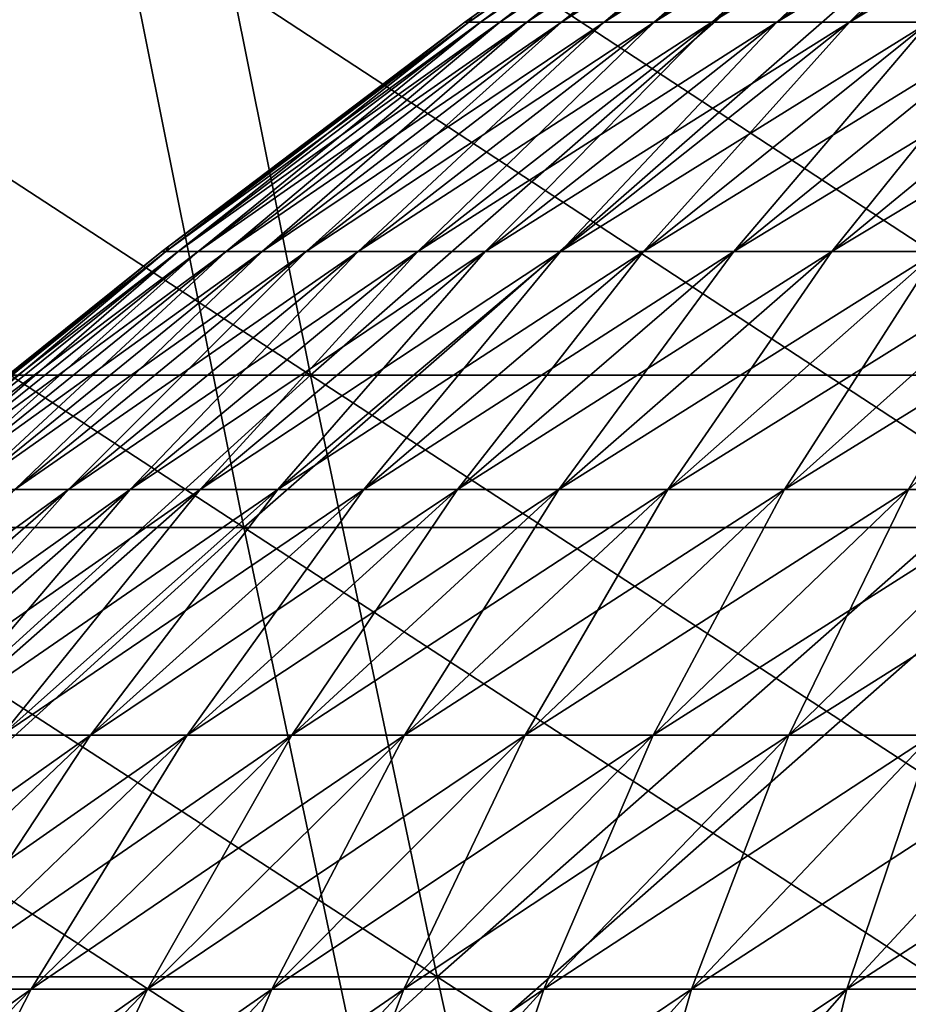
# Model space of a CAD drawing. Header units: millimetres. Extents: x -250 to 250, y -45 to 4150.
# Tile 469 of 656: x -64.38 to -57.74, y 4006.02 to 4013.38. Entities that reach past the tile are written whole.
import ezdxf

# ---------------------------------------------------------------- set-up
doc = ezdxf.new("R2010")
doc.units = ezdxf.units.MM
doc.header["$LTSCALE"] = 81.481481
for name, color, linetype in [('19', 7, 'CONTINUOUS'), ('20', 7, 'CONTINUOUS'), ('21', 7, 'CONTINUOUS'), ('22', 7, 'CONTINUOUS'), ('23', 7, 'CONTINUOUS'), ('24', 7, 'CONTINUOUS')]:
    doc.layers.add(name, color=color, linetype=linetype)

msp = doc.modelspace()

# ---------------------------------------------------------------- linework, layer by layer
at = {"layer": '19', "color": 7, "linetype": 'CONTINUOUS'}
for points in [[(-63.6284, 4014.1815, -200.0119), (-68.7435, 4009.5784, -195.0798), (-69.7576, 4014.1815, -197.9576), (-63.6284, 4014.1815, -200.0119)], [(-62.7034, 4009.5784, -197.1042), (-68.7435, 4009.5784, -195.0798), (-63.6284, 4014.1815, -200.0119), (-62.7034, 4009.5784, -197.1042)], [(-57.4388, 4014.1815, -201.8765), (-62.7034, 4009.5784, -197.1042), (-63.6284, 4014.1815, -200.0119), (-57.4388, 4014.1815, -201.8765)], [(-56.6038, 4009.5784, -198.9417), (-62.7034, 4009.5784, -197.1042), (-57.4388, 4014.1815, -201.8765), (-56.6038, 4009.5784, -198.9417)], [(-62.7034, 4009.5784, -197.1042), (-67.6958, 4005.0439, -192.1067), (-68.7435, 4009.5784, -195.0798), (-62.7034, 4009.5784, -197.1042)], [(-61.7478, 4005.0439, -194.1003), (-67.6958, 4005.0439, -192.1067), (-62.7034, 4009.5784, -197.1042), (-61.7478, 4005.0439, -194.1003)], [(-56.6038, 4009.5784, -198.9417), (-61.7478, 4005.0439, -194.1003), (-62.7034, 4009.5784, -197.1042), (-56.6038, 4009.5784, -198.9417)], [(-55.7411, 4005.0439, -195.9098), (-61.7478, 4005.0439, -194.1003), (-56.6038, 4009.5784, -198.9417), (-55.7411, 4005.0439, -195.9098)]]:
    msp.add_3dface(points, dxfattribs=at)
at = {"layer": '20', "color": 7, "linetype": 'CONTINUOUS'}
for points in [[(-68.7435, 4009.5784, 195.0798), (-62.7034, 4009.5784, 197.1042), (-69.7576, 4014.1815, 197.9576), (-68.7435, 4009.5784, 195.0798)], [(-69.7576, 4014.1815, 197.9576), (-62.7034, 4009.5784, 197.1042), (-63.6284, 4014.1815, 200.0119), (-69.7576, 4014.1815, 197.9576)], [(-62.7034, 4009.5784, 197.1042), (-56.6038, 4009.5784, 198.9417), (-63.6284, 4014.1815, 200.0119), (-62.7034, 4009.5784, 197.1042)], [(-63.6284, 4014.1815, 200.0119), (-56.6038, 4009.5784, 198.9417), (-57.4388, 4014.1815, 201.8765), (-63.6284, 4014.1815, 200.0119)], [(-67.6958, 4005.0439, 192.1067), (-61.7478, 4005.0439, 194.1003), (-68.7435, 4009.5784, 195.0798), (-67.6958, 4005.0439, 192.1067)], [(-68.7435, 4009.5784, 195.0798), (-61.7478, 4005.0439, 194.1003), (-62.7034, 4009.5784, 197.1042), (-68.7435, 4009.5784, 195.0798)], [(-61.7478, 4005.0439, 194.1003), (-55.7411, 4005.0439, 195.9098), (-62.7034, 4009.5784, 197.1042), (-61.7478, 4005.0439, 194.1003)], [(-62.7034, 4009.5784, 197.1042), (-55.7411, 4005.0439, 195.9098), (-56.6038, 4009.5784, 198.9417), (-62.7034, 4009.5784, 197.1042)]]:
    msp.add_3dface(points, dxfattribs=at)
at = {"layer": '21', "color": 7, "linetype": 'CONTINUOUS'}
for points in [[(-63.1225, 4015.2842, 198.4218), (-68.1973, 4010.7184, 193.5298), (-69.203, 4015.2842, 196.3838), (-63.1225, 4015.2842, 198.4218)], [(-62.2052, 4010.7184, 195.5381), (-68.1973, 4010.7184, 193.5298), (-63.1225, 4015.2842, 198.4218), (-62.2052, 4010.7184, 195.5381)], [(-56.9822, 4015.2842, 200.2716), (-62.2052, 4010.7184, 195.5381), (-63.1225, 4015.2842, 198.4218), (-56.9822, 4015.2842, 200.2716)], [(-56.154, 4010.7184, 197.361), (-62.2052, 4010.7184, 195.5381), (-56.9822, 4015.2842, 200.2716), (-56.154, 4010.7184, 197.361)], [(-62.2052, 4010.7184, 195.5381), (-67.1583, 4006.2205, 190.5813), (-68.1973, 4010.7184, 193.5298), (-62.2052, 4010.7184, 195.5381)], [(-61.2574, 4006.2205, 192.559), (-67.1583, 4006.2205, 190.5813), (-62.2052, 4010.7184, 195.5381), (-61.2574, 4006.2205, 192.559)], [(-56.154, 4010.7184, 197.361), (-61.2574, 4006.2205, 192.559), (-62.2052, 4010.7184, 195.5381), (-56.154, 4010.7184, 197.361)], [(-55.2985, 4006.2205, 194.3541), (-61.2574, 4006.2205, 192.559), (-56.154, 4010.7184, 197.361), (-55.2985, 4006.2205, 194.3541)], [(-61.2574, 4006.2205, 192.559), (-66.0865, 4001.7928, 187.5398), (-67.1583, 4006.2205, 190.5813), (-61.2574, 4006.2205, 192.559)], [(-60.2798, 4001.7928, 189.486), (-66.0865, 4001.7928, 187.5398), (-61.2574, 4006.2205, 192.559), (-60.2798, 4001.7928, 189.486)], [(-55.2985, 4006.2205, 194.3541), (-60.2798, 4001.7928, 189.486), (-61.2574, 4006.2205, 192.559), (-55.2985, 4006.2205, 194.3541)], [(-54.416, 4001.7928, 191.2525), (-60.2798, 4001.7928, 189.486), (-55.2985, 4006.2205, 194.3541), (-54.416, 4001.7928, 191.2525)]]:
    msp.add_3dface(points, dxfattribs=at)
at = {"layer": '22', "color": 7, "linetype": 'CONTINUOUS'}
for points in [[(-68.1973, 4010.7184, -193.5298), (-62.2052, 4010.7184, -195.5381), (-69.203, 4015.2842, -196.3838), (-68.1973, 4010.7184, -193.5298)], [(-69.203, 4015.2842, -196.3838), (-62.2052, 4010.7184, -195.5381), (-63.1225, 4015.2842, -198.4218), (-69.203, 4015.2842, -196.3838)], [(-62.2052, 4010.7184, -195.5381), (-56.154, 4010.7184, -197.361), (-63.1225, 4015.2842, -198.4218), (-62.2052, 4010.7184, -195.5381)], [(-63.1225, 4015.2842, -198.4218), (-56.154, 4010.7184, -197.361), (-56.9822, 4015.2842, -200.2716), (-63.1225, 4015.2842, -198.4218)], [(-67.1583, 4006.2205, -190.5813), (-61.2574, 4006.2205, -192.559), (-68.1973, 4010.7184, -193.5298), (-67.1583, 4006.2205, -190.5813)], [(-68.1973, 4010.7184, -193.5298), (-61.2574, 4006.2205, -192.559), (-62.2052, 4010.7184, -195.5381), (-68.1973, 4010.7184, -193.5298)], [(-61.2574, 4006.2205, -192.559), (-55.2985, 4006.2205, -194.3541), (-62.2052, 4010.7184, -195.5381), (-61.2574, 4006.2205, -192.559)], [(-62.2052, 4010.7184, -195.5381), (-55.2985, 4006.2205, -194.3541), (-56.154, 4010.7184, -197.361), (-62.2052, 4010.7184, -195.5381)], [(-66.0865, 4001.7928, -187.5398), (-60.2798, 4001.7928, -189.486), (-67.1583, 4006.2205, -190.5813), (-66.0865, 4001.7928, -187.5398)], [(-67.1583, 4006.2205, -190.5813), (-60.2798, 4001.7928, -189.486), (-61.2574, 4006.2205, -192.559), (-67.1583, 4006.2205, -190.5813)], [(-60.2798, 4001.7928, -189.486), (-54.416, 4001.7928, -191.2525), (-61.2574, 4006.2205, -192.559), (-60.2798, 4001.7928, -189.486)], [(-61.2574, 4006.2205, -192.559), (-54.416, 4001.7928, -191.2525), (-55.2985, 4006.2205, -194.3541), (-61.2574, 4006.2205, -192.559)]]:
    msp.add_3dface(points, dxfattribs=at)
at = {"layer": '23', "color": 7, "linetype": 'CONTINUOUS'}
for points in [[(-61.0216, 4013.3568, 1.8801), (-60.9347, 4013.3568, 3.7583), (-58.7113, 4015.0091, 1.8089), (-61.0216, 4013.3568, 1.8801)], [(-61.0002, 4013.3938), (-61.0216, 4013.3568, 1.8801), (-58.7392, 4015.0091), (-61.0002, 4013.3938)], [(-58.7392, 4015.0091), (-61.0216, 4013.3568, 1.8801), (-58.7113, 4015.0091, 1.8089), (-58.7392, 4015.0091)], [(-60.9347, 4013.3568, 3.7583), (-60.7901, 4013.3568, 5.633), (-58.6278, 4015.0091, 3.616), (-60.9347, 4013.3568, 3.7583)], [(-58.7113, 4015.0091, 1.8089), (-60.9347, 4013.3568, 3.7583), (-58.6278, 4015.0091, 3.616), (-58.7113, 4015.0091, 1.8089)], [(-60.7901, 4013.3568, 5.633), (-60.5878, 4013.3568, 7.5024), (-58.4886, 4015.0091, 5.4198), (-60.7901, 4013.3568, 5.633)], [(-58.6278, 4015.0091, 3.616), (-60.7901, 4013.3568, 5.633), (-58.4886, 4015.0091, 5.4198), (-58.6278, 4015.0091, 3.616)], [(-60.5878, 4013.3568, 7.5024), (-60.328, 4013.3568, 9.3646), (-58.294, 4015.0091, 7.2184), (-60.5878, 4013.3568, 7.5024)], [(-58.4886, 4015.0091, 5.4198), (-60.5878, 4013.3568, 7.5024), (-58.294, 4015.0091, 7.2184), (-58.4886, 4015.0091, 5.4198)], [(-60.328, 4013.3568, 9.3646), (-60.011, 4013.3568, 11.218), (-58.0441, 4015.0091, 9.0101), (-60.328, 4013.3568, 9.3646)], [(-58.294, 4015.0091, 7.2184), (-60.328, 4013.3568, 9.3646), (-58.0441, 4015.0091, 9.0101), (-58.294, 4015.0091, 7.2184)], [(-60.011, 4013.3568, 11.218), (-59.6371, 4013.3568, 13.0607), (-57.7391, 4015.0091, 10.7933), (-60.011, 4013.3568, 11.218)], [(-58.0441, 4015.0091, 9.0101), (-60.011, 4013.3568, 11.218), (-57.7391, 4015.0091, 10.7933), (-58.0441, 4015.0091, 9.0101)], [(-59.6371, 4013.3568, 13.0607), (-59.2066, 4013.3568, 14.8911), (-57.3793, 4015.0091, 12.5663), (-59.6371, 4013.3568, 13.0607)], [(-57.7391, 4015.0091, 10.7933), (-59.6371, 4013.3568, 13.0607), (-57.3793, 4015.0091, 12.5663), (-57.7391, 4015.0091, 10.7933)], [(-59.2066, 4013.3568, 14.8911), (-58.72, 4013.3568, 16.7073), (-56.9651, 4015.0091, 14.3273), (-59.2066, 4013.3568, 14.8911)], [(-57.3793, 4015.0091, 12.5663), (-59.2066, 4013.3568, 14.8911), (-56.9651, 4015.0091, 14.3273), (-57.3793, 4015.0091, 12.5663)], [(-58.72, 4013.3568, 16.7073), (-58.1776, 4013.3568, 18.5076), (-56.4969, 4015.0091, 16.0747), (-58.72, 4013.3568, 16.7073)], [(-56.9651, 4015.0091, 14.3273), (-58.72, 4013.3568, 16.7073), (-56.4969, 4015.0091, 16.0747), (-56.9651, 4015.0091, 14.3273)], [(-58.1776, 4013.3568, 18.5076), (-57.5801, 4013.3568, 20.2904), (-55.9751, 4015.0091, 17.8069), (-58.1776, 4013.3568, 18.5076)], [(-56.4969, 4015.0091, 16.0747), (-58.1776, 4013.3568, 18.5076), (-55.9751, 4015.0091, 17.8069), (-56.4969, 4015.0091, 16.0747)], [(-63.2854, 4011.6414, 1.9498), (-63.1953, 4011.6414, 3.8978), (-61.0216, 4013.3568, 1.8801), (-63.2854, 4011.6414, 1.9498)], [(-63.2639, 4011.6815), (-63.2854, 4011.6414, 1.9498), (-61.0505, 4013.3568), (-63.2639, 4011.6815)], [(-61.0505, 4013.3568), (-63.2854, 4011.6414, 1.9498), (-61.0216, 4013.3568, 1.8801), (-61.0505, 4013.3568)], [(-63.1953, 4011.6414, 3.8978), (-63.0453, 4011.6414, 5.842), (-60.9347, 4013.3568, 3.7583), (-63.1953, 4011.6414, 3.8978)], [(-61.0216, 4013.3568, 1.8801), (-63.1953, 4011.6414, 3.8978), (-60.9347, 4013.3568, 3.7583), (-61.0216, 4013.3568, 1.8801)], [(-63.0453, 4011.6414, 5.842), (-62.8355, 4011.6414, 7.7807), (-60.7901, 4013.3568, 5.633), (-63.0453, 4011.6414, 5.842)], [(-60.9347, 4013.3568, 3.7583), (-63.0453, 4011.6414, 5.842), (-60.7901, 4013.3568, 5.633), (-60.9347, 4013.3568, 3.7583)], [(-62.8355, 4011.6414, 7.7807), (-62.5661, 4011.6414, 9.7121), (-60.5878, 4013.3568, 7.5024), (-62.8355, 4011.6414, 7.7807)], [(-60.7901, 4013.3568, 5.633), (-62.8355, 4011.6414, 7.7807), (-60.5878, 4013.3568, 7.5024), (-60.7901, 4013.3568, 5.633)], [(-62.5661, 4011.6414, 9.7121), (-62.2374, 4011.6414, 11.6342), (-60.328, 4013.3568, 9.3646), (-62.5661, 4011.6414, 9.7121)], [(-60.5878, 4013.3568, 7.5024), (-62.5661, 4011.6414, 9.7121), (-60.328, 4013.3568, 9.3646), (-60.5878, 4013.3568, 7.5024)], [(-62.2374, 4011.6414, 11.6342), (-61.8496, 4011.6414, 13.5453), (-60.011, 4013.3568, 11.218), (-62.2374, 4011.6414, 11.6342)], [(-60.328, 4013.3568, 9.3646), (-62.2374, 4011.6414, 11.6342), (-60.011, 4013.3568, 11.218), (-60.328, 4013.3568, 9.3646)], [(-61.8496, 4011.6414, 13.5453), (-61.4031, 4011.6414, 15.4435), (-59.6371, 4013.3568, 13.0607), (-61.8496, 4011.6414, 13.5453)], [(-60.011, 4013.3568, 11.218), (-61.8496, 4011.6414, 13.5453), (-59.6371, 4013.3568, 13.0607), (-60.011, 4013.3568, 11.218)], [(-61.4031, 4011.6414, 15.4435), (-60.8984, 4011.6414, 17.3271), (-59.2066, 4013.3568, 14.8911), (-61.4031, 4011.6414, 15.4435)], [(-59.6371, 4013.3568, 13.0607), (-61.4031, 4011.6414, 15.4435), (-59.2066, 4013.3568, 14.8911), (-59.6371, 4013.3568, 13.0607)], [(-61.0505, 4013.3568), (-61.0216, 4013.3568, 1.8801), (-61.0002, 4013.3938), (-61.0505, 4013.3568)], [(-60.8984, 4011.6414, 17.3271), (-60.3359, 4011.6414, 19.1942), (-58.72, 4013.3568, 16.7073), (-60.8984, 4011.6414, 17.3271)], [(-59.2066, 4013.3568, 14.8911), (-60.8984, 4011.6414, 17.3271), (-58.72, 4013.3568, 16.7073), (-59.2066, 4013.3568, 14.8911)], [(-60.3359, 4011.6414, 19.1942), (-59.7162, 4011.6414, 21.0432), (-58.1776, 4013.3568, 18.5076), (-60.3359, 4011.6414, 19.1942)], [(-58.72, 4013.3568, 16.7073), (-60.3359, 4011.6414, 19.1942), (-58.1776, 4013.3568, 18.5076), (-58.72, 4013.3568, 16.7073)], [(-59.7162, 4011.6414, 21.0432), (-59.0399, 4011.6414, 22.8722), (-57.5801, 4013.3568, 20.2904), (-59.7162, 4011.6414, 21.0432)], [(-58.1776, 4013.3568, 18.5076), (-59.7162, 4011.6414, 21.0432), (-57.5801, 4013.3568, 20.2904), (-58.1776, 4013.3568, 18.5076)], [(-59.0399, 4011.6414, 22.8722), (-58.3075, 4011.6414, 24.6795), (-56.9279, 4013.3568, 22.054), (-59.0399, 4011.6414, 22.8722)], [(-57.5801, 4013.3568, 20.2904), (-59.0399, 4011.6414, 22.8722), (-56.9279, 4013.3568, 22.054), (-57.5801, 4013.3568, 20.2904)], [(-58.3075, 4011.6414, 24.6795), (-57.5199, 4011.6414, 26.4633), (-56.2218, 4013.3568, 23.7966), (-58.3075, 4011.6414, 24.6795)], [(-56.9279, 4013.3568, 22.054), (-58.3075, 4011.6414, 24.6795), (-56.2218, 4013.3568, 23.7966), (-56.9279, 4013.3568, 22.054)], [(-65.501, 4009.8641, 2.0181), (-65.4078, 4009.8641, 4.0342), (-63.2854, 4011.6414, 1.9498), (-65.501, 4009.8641, 2.0181)], [(-65.4795, 4009.9074), (-65.501, 4009.8641, 2.0181), (-63.3154, 4011.6414), (-65.4795, 4009.9074)], [(-63.3154, 4011.6414), (-65.501, 4009.8641, 2.0181), (-63.2854, 4011.6414, 1.9498), (-63.3154, 4011.6414)], [(-65.4078, 4009.8641, 4.0342), (-65.2526, 4009.8641, 6.0465), (-63.1953, 4011.6414, 3.8978), (-65.4078, 4009.8641, 4.0342)], [(-63.2854, 4011.6414, 1.9498), (-65.4078, 4009.8641, 4.0342), (-63.1953, 4011.6414, 3.8978), (-63.2854, 4011.6414, 1.9498)], [(-65.2526, 4009.8641, 6.0465), (-65.0354, 4009.8641, 8.0531), (-63.0453, 4011.6414, 5.842), (-65.2526, 4009.8641, 6.0465)], [(-63.1953, 4011.6414, 3.8978), (-65.2526, 4009.8641, 6.0465), (-63.0453, 4011.6414, 5.842), (-63.1953, 4011.6414, 3.8978)], [(-65.0354, 4009.8641, 8.0531), (-64.7566, 4009.8641, 10.0521), (-62.8355, 4011.6414, 7.7807), (-65.0354, 4009.8641, 8.0531)], [(-63.0453, 4011.6414, 5.842), (-65.0354, 4009.8641, 8.0531), (-62.8355, 4011.6414, 7.7807), (-63.0453, 4011.6414, 5.842)], [(-64.7566, 4009.8641, 10.0521), (-64.4163, 4009.8641, 12.0415), (-62.5661, 4011.6414, 9.7121), (-64.7566, 4009.8641, 10.0521)], [(-62.8355, 4011.6414, 7.7807), (-64.7566, 4009.8641, 10.0521), (-62.5661, 4011.6414, 9.7121), (-62.8355, 4011.6414, 7.7807)], [(-64.4163, 4009.8641, 12.0415), (-64.0149, 4009.8641, 14.0195), (-62.2374, 4011.6414, 11.6342), (-64.4163, 4009.8641, 12.0415)], [(-62.5661, 4011.6414, 9.7121), (-64.4163, 4009.8641, 12.0415), (-62.2374, 4011.6414, 11.6342), (-62.5661, 4011.6414, 9.7121)], [(-64.0149, 4009.8641, 14.0195), (-63.5528, 4009.8641, 15.9842), (-61.8496, 4011.6414, 13.5453), (-64.0149, 4009.8641, 14.0195)], [(-62.2374, 4011.6414, 11.6342), (-64.0149, 4009.8641, 14.0195), (-61.8496, 4011.6414, 13.5453), (-62.2374, 4011.6414, 11.6342)], [(-63.5528, 4009.8641, 15.9842), (-63.0305, 4009.8641, 17.9337), (-61.4031, 4011.6414, 15.4435), (-63.5528, 4009.8641, 15.9842)], [(-61.8496, 4011.6414, 13.5453), (-63.5528, 4009.8641, 15.9842), (-61.4031, 4011.6414, 15.4435), (-61.8496, 4011.6414, 13.5453)], [(-63.3154, 4011.6414), (-63.2854, 4011.6414, 1.9498), (-63.2639, 4011.6815), (-63.3154, 4011.6414)], [(-63.0305, 4009.8641, 17.9337), (-62.4483, 4009.8641, 19.8662), (-60.8984, 4011.6414, 17.3271), (-63.0305, 4009.8641, 17.9337)], [(-61.4031, 4011.6414, 15.4435), (-63.0305, 4009.8641, 17.9337), (-60.8984, 4011.6414, 17.3271), (-61.4031, 4011.6414, 15.4435)], [(-62.4483, 4009.8641, 19.8662), (-61.8069, 4009.8641, 21.7799), (-60.3359, 4011.6414, 19.1942), (-62.4483, 4009.8641, 19.8662)], [(-60.8984, 4011.6414, 17.3271), (-62.4483, 4009.8641, 19.8662), (-60.3359, 4011.6414, 19.1942), (-60.8984, 4011.6414, 17.3271)], [(-61.8069, 4009.8641, 21.7799), (-61.1069, 4009.8641, 23.6729), (-59.7162, 4011.6414, 21.0432), (-61.8069, 4009.8641, 21.7799)], [(-60.3359, 4011.6414, 19.1942), (-61.8069, 4009.8641, 21.7799), (-59.7162, 4011.6414, 21.0432), (-60.3359, 4011.6414, 19.1942)], [(-61.1069, 4009.8641, 23.6729), (-60.3489, 4009.8641, 25.5435), (-59.0399, 4011.6414, 22.8722), (-61.1069, 4009.8641, 23.6729)], [(-59.7162, 4011.6414, 21.0432), (-61.1069, 4009.8641, 23.6729), (-59.0399, 4011.6414, 22.8722), (-59.7162, 4011.6414, 21.0432)], [(-60.3489, 4009.8641, 25.5435), (-59.5337, 4009.8641, 27.3898), (-58.3075, 4011.6414, 24.6795), (-60.3489, 4009.8641, 25.5435)], [(-59.0399, 4011.6414, 22.8722), (-60.3489, 4009.8641, 25.5435), (-58.3075, 4011.6414, 24.6795), (-59.0399, 4011.6414, 22.8722)], [(-59.5337, 4009.8641, 27.3898), (-58.6619, 4009.8641, 29.2102), (-57.5199, 4011.6414, 26.4633), (-59.5337, 4009.8641, 27.3898)], [(-58.3075, 4011.6414, 24.6795), (-59.5337, 4009.8641, 27.3898), (-57.5199, 4011.6414, 26.4633), (-58.3075, 4011.6414, 24.6795)], [(-58.6619, 4009.8641, 29.2102), (-57.7346, 4009.8641, 31.0028), (-56.6776, 4011.6414, 28.2221), (-58.6619, 4009.8641, 29.2102)], [(-57.5199, 4011.6414, 26.4633), (-58.6619, 4009.8641, 29.2102), (-56.6776, 4011.6414, 28.2221), (-57.5199, 4011.6414, 26.4633)], [(-66.1316, 4008.0264, 14.483), (-65.6542, 4008.0264, 16.5127), (-64.0149, 4009.8641, 14.0195), (-66.1316, 4008.0264, 14.483)], [(-64.4163, 4009.8641, 12.0415), (-66.1316, 4008.0264, 14.483), (-64.0149, 4009.8641, 14.0195), (-64.4163, 4009.8641, 12.0415)], [(-65.6542, 4008.0264, 16.5127), (-65.1146, 4008.0264, 18.5267), (-63.5528, 4009.8641, 15.9842), (-65.6542, 4008.0264, 16.5127)], [(-64.0149, 4009.8641, 14.0195), (-65.6542, 4008.0264, 16.5127), (-63.5528, 4009.8641, 15.9842), (-64.0149, 4009.8641, 14.0195)], [(-65.1146, 4008.0264, 18.5267), (-64.5132, 4008.0264, 20.5231), (-63.0305, 4009.8641, 17.9337), (-65.1146, 4008.0264, 18.5267)], [(-63.5528, 4009.8641, 15.9842), (-65.1146, 4008.0264, 18.5267), (-63.0305, 4009.8641, 17.9337), (-63.5528, 4009.8641, 15.9842)], [(-64.5132, 4008.0264, 20.5231), (-63.8506, 4008.0264, 22.5001), (-62.4483, 4009.8641, 19.8662), (-64.5132, 4008.0264, 20.5231)], [(-63.0305, 4009.8641, 17.9337), (-64.5132, 4008.0264, 20.5231), (-62.4483, 4009.8641, 19.8662), (-63.0305, 4009.8641, 17.9337)], [(-63.8506, 4008.0264, 22.5001), (-63.1274, 4008.0264, 24.4557), (-61.8069, 4009.8641, 21.7799), (-63.8506, 4008.0264, 22.5001)], [(-62.4483, 4009.8641, 19.8662), (-63.8506, 4008.0264, 22.5001), (-61.8069, 4009.8641, 21.7799), (-62.4483, 4009.8641, 19.8662)], [(-63.1274, 4008.0264, 24.4557), (-62.3443, 4008.0264, 26.3881), (-61.1069, 4009.8641, 23.6729), (-63.1274, 4008.0264, 24.4557)], [(-61.8069, 4009.8641, 21.7799), (-63.1274, 4008.0264, 24.4557), (-61.1069, 4009.8641, 23.6729), (-61.8069, 4009.8641, 21.7799)], [(-62.3443, 4008.0264, 26.3881), (-61.5021, 4008.0264, 28.2955), (-60.3489, 4009.8641, 25.5435), (-62.3443, 4008.0264, 26.3881)], [(-61.1069, 4009.8641, 23.6729), (-62.3443, 4008.0264, 26.3881), (-60.3489, 4009.8641, 25.5435), (-61.1069, 4009.8641, 23.6729)], [(-61.5021, 4008.0264, 28.2955), (-60.6016, 4008.0264, 30.176), (-59.5337, 4009.8641, 27.3898), (-61.5021, 4008.0264, 28.2955)], [(-60.3489, 4009.8641, 25.5435), (-61.5021, 4008.0264, 28.2955), (-59.5337, 4009.8641, 27.3898), (-60.3489, 4009.8641, 25.5435)], [(-60.6016, 4008.0264, 30.176), (-59.6436, 4008.0264, 32.0279), (-58.6619, 4009.8641, 29.2102), (-60.6016, 4008.0264, 30.176)], [(-59.5337, 4009.8641, 27.3898), (-60.6016, 4008.0264, 30.176), (-58.6619, 4009.8641, 29.2102), (-59.5337, 4009.8641, 27.3898)], [(-59.6436, 4008.0264, 32.0279), (-58.629, 4008.0264, 33.8495), (-57.7346, 4009.8641, 31.0028), (-59.6436, 4008.0264, 32.0279)], [(-58.6619, 4009.8641, 29.2102), (-59.6436, 4008.0264, 32.0279), (-57.7346, 4009.8641, 31.0028), (-58.6619, 4009.8641, 29.2102)], [(-58.629, 4008.0264, 33.8495), (-57.5588, 4008.0264, 35.6389), (-56.7525, 4009.8641, 32.7661), (-58.629, 4008.0264, 33.8495)], [(-57.7346, 4009.8641, 31.0028), (-58.629, 4008.0264, 33.8495), (-56.7525, 4009.8641, 32.7661), (-57.7346, 4009.8641, 31.0028)], [(-65.8456, 4006.1296, 23.2031), (-65.0999, 4006.1296, 25.2198), (-63.8506, 4008.0264, 22.5001), (-65.8456, 4006.1296, 23.2031)], [(-64.5132, 4008.0264, 20.5231), (-65.8456, 4006.1296, 23.2031), (-63.8506, 4008.0264, 22.5001), (-64.5132, 4008.0264, 20.5231)], [(-65.0999, 4006.1296, 25.2198), (-64.2924, 4006.1296, 27.2126), (-63.1274, 4008.0264, 24.4557), (-65.0999, 4006.1296, 25.2198)], [(-63.8506, 4008.0264, 22.5001), (-65.0999, 4006.1296, 25.2198), (-63.1274, 4008.0264, 24.4557), (-63.8506, 4008.0264, 22.5001)], [(-64.2924, 4006.1296, 27.2126), (-63.4238, 4006.1296, 29.1796), (-62.3443, 4008.0264, 26.3881), (-64.2924, 4006.1296, 27.2126)], [(-63.1274, 4008.0264, 24.4557), (-64.2924, 4006.1296, 27.2126), (-62.3443, 4008.0264, 26.3881), (-63.1274, 4008.0264, 24.4557)], [(-63.4238, 4006.1296, 29.1796), (-62.4952, 4006.1296, 31.1189), (-61.5021, 4008.0264, 28.2955), (-63.4238, 4006.1296, 29.1796)], [(-62.3443, 4008.0264, 26.3881), (-63.4238, 4006.1296, 29.1796), (-61.5021, 4008.0264, 28.2955), (-62.3443, 4008.0264, 26.3881)], [(-62.4952, 4006.1296, 31.1189), (-61.5072, 4006.1296, 33.0287), (-60.6016, 4008.0264, 30.176), (-62.4952, 4006.1296, 31.1189)], [(-61.5021, 4008.0264, 28.2955), (-62.4952, 4006.1296, 31.1189), (-60.6016, 4008.0264, 30.176), (-61.5021, 4008.0264, 28.2955)], [(-61.5072, 4006.1296, 33.0287), (-60.4609, 4006.1296, 34.9071), (-59.6436, 4008.0264, 32.0279), (-61.5072, 4006.1296, 33.0287)], [(-60.6016, 4008.0264, 30.176), (-61.5072, 4006.1296, 33.0287), (-59.6436, 4008.0264, 32.0279), (-60.6016, 4008.0264, 30.176)], [(-60.4609, 4006.1296, 34.9071), (-59.3573, 4006.1296, 36.7525), (-58.629, 4008.0264, 33.8495), (-60.4609, 4006.1296, 34.9071)], [(-59.6436, 4008.0264, 32.0279), (-60.4609, 4006.1296, 34.9071), (-58.629, 4008.0264, 33.8495), (-59.6436, 4008.0264, 32.0279)], [(-59.3573, 4006.1296, 36.7525), (-58.1974, 4006.1296, 38.563), (-57.5588, 4008.0264, 35.6389), (-59.3573, 4006.1296, 36.7525)], [(-58.629, 4008.0264, 33.8495), (-59.3573, 4006.1296, 36.7525), (-57.5588, 4008.0264, 35.6389), (-58.629, 4008.0264, 33.8495)], [(-58.1974, 4006.1296, 38.563), (-56.9822, 4006.1296, 40.3369), (-56.434, 4008.0264, 37.3945), (-58.1974, 4006.1296, 38.563)], [(-57.5588, 4008.0264, 35.6389), (-58.1974, 4006.1296, 38.563), (-56.434, 4008.0264, 37.3945), (-57.5588, 4008.0264, 35.6389)], [(-66.1915, 4004.1751, 28.0164), (-65.2973, 4004.1751, 30.0415), (-64.2924, 4006.1296, 27.2126), (-66.1915, 4004.1751, 28.0164)], [(-65.0999, 4006.1296, 25.2198), (-66.1915, 4004.1751, 28.0164), (-64.2924, 4006.1296, 27.2126), (-65.0999, 4006.1296, 25.2198)], [(-65.2973, 4004.1751, 30.0415), (-64.3412, 4004.1751, 32.0381), (-63.4238, 4006.1296, 29.1796), (-65.2973, 4004.1751, 30.0415)], [(-64.2924, 4006.1296, 27.2126), (-65.2973, 4004.1751, 30.0415), (-63.4238, 4006.1296, 29.1796), (-64.2924, 4006.1296, 27.2126)], [(-64.3412, 4004.1751, 32.0381), (-63.3241, 4004.1751, 34.0043), (-62.4952, 4006.1296, 31.1189), (-64.3412, 4004.1751, 32.0381)], [(-63.4238, 4006.1296, 29.1796), (-64.3412, 4004.1751, 32.0381), (-62.4952, 4006.1296, 31.1189), (-63.4238, 4006.1296, 29.1796)], [(-63.3241, 4004.1751, 34.0043), (-62.2469, 4004.1751, 35.9382), (-61.5072, 4006.1296, 33.0287), (-63.3241, 4004.1751, 34.0043)], [(-62.4952, 4006.1296, 31.1189), (-63.3241, 4004.1751, 34.0043), (-61.5072, 4006.1296, 33.0287), (-62.4952, 4006.1296, 31.1189)], [(-62.2469, 4004.1751, 35.9382), (-61.1106, 4004.1751, 37.8381), (-60.4609, 4006.1296, 34.9071), (-62.2469, 4004.1751, 35.9382)], [(-61.5072, 4006.1296, 33.0287), (-62.2469, 4004.1751, 35.9382), (-60.4609, 4006.1296, 34.9071), (-61.5072, 4006.1296, 33.0287)], [(-61.1106, 4004.1751, 37.8381), (-59.9164, 4004.1751, 39.7021), (-59.3573, 4006.1296, 36.7525), (-61.1106, 4004.1751, 37.8381)], [(-60.4609, 4006.1296, 34.9071), (-61.1106, 4004.1751, 37.8381), (-59.3573, 4006.1296, 36.7525), (-60.4609, 4006.1296, 34.9071)], [(-59.9164, 4004.1751, 39.7021), (-58.6654, 4004.1751, 41.5284), (-58.1974, 4006.1296, 38.563), (-59.9164, 4004.1751, 39.7021)], [(-59.3573, 4006.1296, 36.7525), (-59.9164, 4004.1751, 39.7021), (-58.1974, 4006.1296, 38.563), (-59.3573, 4006.1296, 36.7525)], [(-58.6654, 4004.1751, 41.5284), (-57.3587, 4004.1751, 43.3153), (-56.9822, 4006.1296, 40.3369), (-58.6654, 4004.1751, 41.5284)], [(-58.1974, 4006.1296, 38.563), (-58.6654, 4004.1751, 41.5284), (-56.9822, 4006.1296, 40.3369), (-58.1974, 4006.1296, 38.563)]]:
    msp.add_3dface(points, dxfattribs=at)
at = {"layer": '24', "color": 7, "linetype": 'CONTINUOUS'}
for points in [[(-61.0505, 4013.3568), (-61.0002, 4013.3938), (-58.7113, 4015.0091, -1.8089), (-61.0505, 4013.3568)], [(-61.0216, 4013.3568, -1.8801), (-61.0505, 4013.3568), (-58.7113, 4015.0091, -1.8089), (-61.0216, 4013.3568, -1.8801)], [(-60.9347, 4013.3568, -3.7583), (-61.0216, 4013.3568, -1.8801), (-58.6278, 4015.0091, -3.616), (-60.9347, 4013.3568, -3.7583)], [(-58.6278, 4015.0091, -3.616), (-61.0216, 4013.3568, -1.8801), (-58.7113, 4015.0091, -1.8089), (-58.6278, 4015.0091, -3.616)], [(-60.7901, 4013.3568, -5.633), (-60.9347, 4013.3568, -3.7583), (-58.4886, 4015.0091, -5.4198), (-60.7901, 4013.3568, -5.633)], [(-58.4886, 4015.0091, -5.4198), (-60.9347, 4013.3568, -3.7583), (-58.6278, 4015.0091, -3.616), (-58.4886, 4015.0091, -5.4198)], [(-60.5878, 4013.3568, -7.5024), (-60.7901, 4013.3568, -5.633), (-58.294, 4015.0091, -7.2184), (-60.5878, 4013.3568, -7.5024)], [(-58.294, 4015.0091, -7.2184), (-60.7901, 4013.3568, -5.633), (-58.4886, 4015.0091, -5.4198), (-58.294, 4015.0091, -7.2184)], [(-60.328, 4013.3568, -9.3646), (-60.5878, 4013.3568, -7.5024), (-58.0441, 4015.0091, -9.0101), (-60.328, 4013.3568, -9.3646)], [(-58.0441, 4015.0091, -9.0101), (-60.5878, 4013.3568, -7.5024), (-58.294, 4015.0091, -7.2184), (-58.0441, 4015.0091, -9.0101)], [(-60.011, 4013.3568, -11.218), (-60.328, 4013.3568, -9.3646), (-57.7391, 4015.0091, -10.7933), (-60.011, 4013.3568, -11.218)], [(-57.7391, 4015.0091, -10.7933), (-60.328, 4013.3568, -9.3646), (-58.0441, 4015.0091, -9.0101), (-57.7391, 4015.0091, -10.7933)], [(-59.6371, 4013.3568, -13.0607), (-60.011, 4013.3568, -11.218), (-57.3793, 4015.0091, -12.5663), (-59.6371, 4013.3568, -13.0607)], [(-57.3793, 4015.0091, -12.5663), (-60.011, 4013.3568, -11.218), (-57.7391, 4015.0091, -10.7933), (-57.3793, 4015.0091, -12.5663)], [(-59.2066, 4013.3568, -14.8911), (-59.6371, 4013.3568, -13.0607), (-56.9651, 4015.0091, -14.3273), (-59.2066, 4013.3568, -14.8911)], [(-56.9651, 4015.0091, -14.3273), (-59.6371, 4013.3568, -13.0607), (-57.3793, 4015.0091, -12.5663), (-56.9651, 4015.0091, -14.3273)], [(-58.72, 4013.3568, -16.7073), (-59.2066, 4013.3568, -14.8911), (-56.4969, 4015.0091, -16.0747), (-58.72, 4013.3568, -16.7073)], [(-56.4969, 4015.0091, -16.0747), (-59.2066, 4013.3568, -14.8911), (-56.9651, 4015.0091, -14.3273), (-56.4969, 4015.0091, -16.0747)], [(-58.1776, 4013.3568, -18.5076), (-58.72, 4013.3568, -16.7073), (-55.9751, 4015.0091, -17.8069), (-58.1776, 4013.3568, -18.5076)], [(-55.9751, 4015.0091, -17.8069), (-58.72, 4013.3568, -16.7073), (-56.4969, 4015.0091, -16.0747), (-55.9751, 4015.0091, -17.8069)], [(-57.5801, 4013.3568, -20.2904), (-58.1776, 4013.3568, -18.5076), (-55.4001, 4015.0091, -19.5223), (-57.5801, 4013.3568, -20.2904)], [(-55.4001, 4015.0091, -19.5223), (-58.1776, 4013.3568, -18.5076), (-55.9751, 4015.0091, -17.8069), (-55.4001, 4015.0091, -19.5223)], [(-63.3154, 4011.6414), (-63.2639, 4011.6815), (-61.0216, 4013.3568, -1.8801), (-63.3154, 4011.6414)], [(-63.2854, 4011.6414, -1.9498), (-63.3154, 4011.6414), (-61.0216, 4013.3568, -1.8801), (-63.2854, 4011.6414, -1.9498)], [(-63.1953, 4011.6414, -3.8978), (-63.2854, 4011.6414, -1.9498), (-60.9347, 4013.3568, -3.7583), (-63.1953, 4011.6414, -3.8978)], [(-60.9347, 4013.3568, -3.7583), (-63.2854, 4011.6414, -1.9498), (-61.0216, 4013.3568, -1.8801), (-60.9347, 4013.3568, -3.7583)], [(-63.2639, 4011.6815), (-61.0505, 4013.3568), (-61.0216, 4013.3568, -1.8801), (-63.2639, 4011.6815)], [(-63.0453, 4011.6414, -5.842), (-63.1953, 4011.6414, -3.8978), (-60.7901, 4013.3568, -5.633), (-63.0453, 4011.6414, -5.842)], [(-60.7901, 4013.3568, -5.633), (-63.1953, 4011.6414, -3.8978), (-60.9347, 4013.3568, -3.7583), (-60.7901, 4013.3568, -5.633)], [(-62.8355, 4011.6414, -7.7807), (-63.0453, 4011.6414, -5.842), (-60.5878, 4013.3568, -7.5024), (-62.8355, 4011.6414, -7.7807)], [(-60.5878, 4013.3568, -7.5024), (-63.0453, 4011.6414, -5.842), (-60.7901, 4013.3568, -5.633), (-60.5878, 4013.3568, -7.5024)], [(-62.5661, 4011.6414, -9.7121), (-62.8355, 4011.6414, -7.7807), (-60.328, 4013.3568, -9.3646), (-62.5661, 4011.6414, -9.7121)], [(-60.328, 4013.3568, -9.3646), (-62.8355, 4011.6414, -7.7807), (-60.5878, 4013.3568, -7.5024), (-60.328, 4013.3568, -9.3646)], [(-62.2374, 4011.6414, -11.6342), (-62.5661, 4011.6414, -9.7121), (-60.011, 4013.3568, -11.218), (-62.2374, 4011.6414, -11.6342)], [(-60.011, 4013.3568, -11.218), (-62.5661, 4011.6414, -9.7121), (-60.328, 4013.3568, -9.3646), (-60.011, 4013.3568, -11.218)], [(-61.8496, 4011.6414, -13.5453), (-62.2374, 4011.6414, -11.6342), (-59.6371, 4013.3568, -13.0607), (-61.8496, 4011.6414, -13.5453)], [(-59.6371, 4013.3568, -13.0607), (-62.2374, 4011.6414, -11.6342), (-60.011, 4013.3568, -11.218), (-59.6371, 4013.3568, -13.0607)], [(-61.4031, 4011.6414, -15.4435), (-61.8496, 4011.6414, -13.5453), (-59.2066, 4013.3568, -14.8911), (-61.4031, 4011.6414, -15.4435)], [(-59.2066, 4013.3568, -14.8911), (-61.8496, 4011.6414, -13.5453), (-59.6371, 4013.3568, -13.0607), (-59.2066, 4013.3568, -14.8911)], [(-60.8984, 4011.6414, -17.3271), (-61.4031, 4011.6414, -15.4435), (-58.72, 4013.3568, -16.7073), (-60.8984, 4011.6414, -17.3271)], [(-58.72, 4013.3568, -16.7073), (-61.4031, 4011.6414, -15.4435), (-59.2066, 4013.3568, -14.8911), (-58.72, 4013.3568, -16.7073)], [(-60.3359, 4011.6414, -19.1942), (-60.8984, 4011.6414, -17.3271), (-58.1776, 4013.3568, -18.5076), (-60.3359, 4011.6414, -19.1942)], [(-58.1776, 4013.3568, -18.5076), (-60.8984, 4011.6414, -17.3271), (-58.72, 4013.3568, -16.7073), (-58.1776, 4013.3568, -18.5076)], [(-59.7162, 4011.6414, -21.0432), (-60.3359, 4011.6414, -19.1942), (-57.5801, 4013.3568, -20.2904), (-59.7162, 4011.6414, -21.0432)], [(-57.5801, 4013.3568, -20.2904), (-60.3359, 4011.6414, -19.1942), (-58.1776, 4013.3568, -18.5076), (-57.5801, 4013.3568, -20.2904)], [(-59.0399, 4011.6414, -22.8722), (-59.7162, 4011.6414, -21.0432), (-56.9279, 4013.3568, -22.054), (-59.0399, 4011.6414, -22.8722)], [(-56.9279, 4013.3568, -22.054), (-59.7162, 4011.6414, -21.0432), (-57.5801, 4013.3568, -20.2904), (-56.9279, 4013.3568, -22.054)], [(-58.3075, 4011.6414, -24.6795), (-59.0399, 4011.6414, -22.8722), (-56.2218, 4013.3568, -23.7966), (-58.3075, 4011.6414, -24.6795)], [(-56.2218, 4013.3568, -23.7966), (-59.0399, 4011.6414, -22.8722), (-56.9279, 4013.3568, -22.054), (-56.2218, 4013.3568, -23.7966)], [(-57.5199, 4011.6414, -26.4633), (-58.3075, 4011.6414, -24.6795), (-55.4623, 4013.3568, -25.5167), (-57.5199, 4011.6414, -26.4633)], [(-55.4623, 4013.3568, -25.5167), (-58.3075, 4011.6414, -24.6795), (-56.2218, 4013.3568, -23.7966), (-55.4623, 4013.3568, -25.5167)], [(-65.5321, 4009.8641), (-65.4795, 4009.9074), (-63.2854, 4011.6414, -1.9498), (-65.5321, 4009.8641)], [(-65.501, 4009.8641, -2.0181), (-65.5321, 4009.8641), (-63.2854, 4011.6414, -1.9498), (-65.501, 4009.8641, -2.0181)], [(-65.4078, 4009.8641, -4.0342), (-65.501, 4009.8641, -2.0181), (-63.1953, 4011.6414, -3.8978), (-65.4078, 4009.8641, -4.0342)], [(-63.1953, 4011.6414, -3.8978), (-65.501, 4009.8641, -2.0181), (-63.2854, 4011.6414, -1.9498), (-63.1953, 4011.6414, -3.8978)], [(-65.4795, 4009.9074), (-63.3154, 4011.6414), (-63.2854, 4011.6414, -1.9498), (-65.4795, 4009.9074)], [(-65.2526, 4009.8641, -6.0465), (-65.4078, 4009.8641, -4.0342), (-63.0453, 4011.6414, -5.842), (-65.2526, 4009.8641, -6.0465)], [(-63.0453, 4011.6414, -5.842), (-65.4078, 4009.8641, -4.0342), (-63.1953, 4011.6414, -3.8978), (-63.0453, 4011.6414, -5.842)], [(-65.0354, 4009.8641, -8.0531), (-65.2526, 4009.8641, -6.0465), (-62.8355, 4011.6414, -7.7807), (-65.0354, 4009.8641, -8.0531)], [(-62.8355, 4011.6414, -7.7807), (-65.2526, 4009.8641, -6.0465), (-63.0453, 4011.6414, -5.842), (-62.8355, 4011.6414, -7.7807)], [(-64.7566, 4009.8641, -10.0521), (-65.0354, 4009.8641, -8.0531), (-62.5661, 4011.6414, -9.7121), (-64.7566, 4009.8641, -10.0521)], [(-62.5661, 4011.6414, -9.7121), (-65.0354, 4009.8641, -8.0531), (-62.8355, 4011.6414, -7.7807), (-62.5661, 4011.6414, -9.7121)], [(-64.4163, 4009.8641, -12.0415), (-64.7566, 4009.8641, -10.0521), (-62.2374, 4011.6414, -11.6342), (-64.4163, 4009.8641, -12.0415)], [(-62.2374, 4011.6414, -11.6342), (-64.7566, 4009.8641, -10.0521), (-62.5661, 4011.6414, -9.7121), (-62.2374, 4011.6414, -11.6342)], [(-64.0149, 4009.8641, -14.0195), (-64.4163, 4009.8641, -12.0415), (-61.8496, 4011.6414, -13.5453), (-64.0149, 4009.8641, -14.0195)], [(-61.8496, 4011.6414, -13.5453), (-64.4163, 4009.8641, -12.0415), (-62.2374, 4011.6414, -11.6342), (-61.8496, 4011.6414, -13.5453)], [(-63.5528, 4009.8641, -15.9842), (-64.0149, 4009.8641, -14.0195), (-61.4031, 4011.6414, -15.4435), (-63.5528, 4009.8641, -15.9842)], [(-61.4031, 4011.6414, -15.4435), (-64.0149, 4009.8641, -14.0195), (-61.8496, 4011.6414, -13.5453), (-61.4031, 4011.6414, -15.4435)], [(-63.0305, 4009.8641, -17.9337), (-63.5528, 4009.8641, -15.9842), (-60.8984, 4011.6414, -17.3271), (-63.0305, 4009.8641, -17.9337)], [(-60.8984, 4011.6414, -17.3271), (-63.5528, 4009.8641, -15.9842), (-61.4031, 4011.6414, -15.4435), (-60.8984, 4011.6414, -17.3271)], [(-62.4483, 4009.8641, -19.8662), (-63.0305, 4009.8641, -17.9337), (-60.3359, 4011.6414, -19.1942), (-62.4483, 4009.8641, -19.8662)], [(-60.3359, 4011.6414, -19.1942), (-63.0305, 4009.8641, -17.9337), (-60.8984, 4011.6414, -17.3271), (-60.3359, 4011.6414, -19.1942)], [(-61.8069, 4009.8641, -21.7799), (-62.4483, 4009.8641, -19.8662), (-59.7162, 4011.6414, -21.0432), (-61.8069, 4009.8641, -21.7799)], [(-59.7162, 4011.6414, -21.0432), (-62.4483, 4009.8641, -19.8662), (-60.3359, 4011.6414, -19.1942), (-59.7162, 4011.6414, -21.0432)], [(-61.1069, 4009.8641, -23.6729), (-61.8069, 4009.8641, -21.7799), (-59.0399, 4011.6414, -22.8722), (-61.1069, 4009.8641, -23.6729)], [(-59.0399, 4011.6414, -22.8722), (-61.8069, 4009.8641, -21.7799), (-59.7162, 4011.6414, -21.0432), (-59.0399, 4011.6414, -22.8722)], [(-60.3489, 4009.8641, -25.5435), (-61.1069, 4009.8641, -23.6729), (-58.3075, 4011.6414, -24.6795), (-60.3489, 4009.8641, -25.5435)], [(-58.3075, 4011.6414, -24.6795), (-61.1069, 4009.8641, -23.6729), (-59.0399, 4011.6414, -22.8722), (-58.3075, 4011.6414, -24.6795)], [(-59.5337, 4009.8641, -27.3898), (-60.3489, 4009.8641, -25.5435), (-57.5199, 4011.6414, -26.4633), (-59.5337, 4009.8641, -27.3898)], [(-57.5199, 4011.6414, -26.4633), (-60.3489, 4009.8641, -25.5435), (-58.3075, 4011.6414, -24.6795), (-57.5199, 4011.6414, -26.4633)], [(-58.6619, 4009.8641, -29.2102), (-59.5337, 4009.8641, -27.3898), (-56.6776, 4011.6414, -28.2221), (-58.6619, 4009.8641, -29.2102)], [(-56.6776, 4011.6414, -28.2221), (-59.5337, 4009.8641, -27.3898), (-57.5199, 4011.6414, -26.4633), (-56.6776, 4011.6414, -28.2221)], [(-57.7346, 4009.8641, -31.0028), (-58.6619, 4009.8641, -29.2102), (-55.7817, 4011.6414, -29.9541), (-57.7346, 4009.8641, -31.0028)], [(-55.7817, 4011.6414, -29.9541), (-58.6619, 4009.8641, -29.2102), (-56.6776, 4011.6414, -28.2221), (-55.7817, 4011.6414, -29.9541)], [(-66.1316, 4008.0264, -14.483), (-66.5463, 4008.0264, -12.4397), (-64.0149, 4009.8641, -14.0195), (-66.1316, 4008.0264, -14.483)], [(-64.0149, 4009.8641, -14.0195), (-66.5463, 4008.0264, -12.4397), (-64.4163, 4009.8641, -12.0415), (-64.0149, 4009.8641, -14.0195)], [(-65.6542, 4008.0264, -16.5127), (-66.1316, 4008.0264, -14.483), (-63.5528, 4009.8641, -15.9842), (-65.6542, 4008.0264, -16.5127)], [(-63.5528, 4009.8641, -15.9842), (-66.1316, 4008.0264, -14.483), (-64.0149, 4009.8641, -14.0195), (-63.5528, 4009.8641, -15.9842)], [(-65.1146, 4008.0264, -18.5267), (-65.6542, 4008.0264, -16.5127), (-63.0305, 4009.8641, -17.9337), (-65.1146, 4008.0264, -18.5267)], [(-63.0305, 4009.8641, -17.9337), (-65.6542, 4008.0264, -16.5127), (-63.5528, 4009.8641, -15.9842), (-63.0305, 4009.8641, -17.9337)], [(-64.5132, 4008.0264, -20.5231), (-65.1146, 4008.0264, -18.5267), (-62.4483, 4009.8641, -19.8662), (-64.5132, 4008.0264, -20.5231)], [(-62.4483, 4009.8641, -19.8662), (-65.1146, 4008.0264, -18.5267), (-63.0305, 4009.8641, -17.9337), (-62.4483, 4009.8641, -19.8662)], [(-63.8506, 4008.0264, -22.5001), (-64.5132, 4008.0264, -20.5231), (-61.8069, 4009.8641, -21.7799), (-63.8506, 4008.0264, -22.5001)], [(-61.8069, 4009.8641, -21.7799), (-64.5132, 4008.0264, -20.5231), (-62.4483, 4009.8641, -19.8662), (-61.8069, 4009.8641, -21.7799)], [(-63.1274, 4008.0264, -24.4557), (-63.8506, 4008.0264, -22.5001), (-61.1069, 4009.8641, -23.6729), (-63.1274, 4008.0264, -24.4557)], [(-61.1069, 4009.8641, -23.6729), (-63.8506, 4008.0264, -22.5001), (-61.8069, 4009.8641, -21.7799), (-61.1069, 4009.8641, -23.6729)], [(-62.3443, 4008.0264, -26.3881), (-63.1274, 4008.0264, -24.4557), (-60.3489, 4009.8641, -25.5435), (-62.3443, 4008.0264, -26.3881)], [(-60.3489, 4009.8641, -25.5435), (-63.1274, 4008.0264, -24.4557), (-61.1069, 4009.8641, -23.6729), (-60.3489, 4009.8641, -25.5435)], [(-61.5021, 4008.0264, -28.2955), (-62.3443, 4008.0264, -26.3881), (-59.5337, 4009.8641, -27.3898), (-61.5021, 4008.0264, -28.2955)], [(-59.5337, 4009.8641, -27.3898), (-62.3443, 4008.0264, -26.3881), (-60.3489, 4009.8641, -25.5435), (-59.5337, 4009.8641, -27.3898)], [(-60.6016, 4008.0264, -30.176), (-61.5021, 4008.0264, -28.2955), (-58.6619, 4009.8641, -29.2102), (-60.6016, 4008.0264, -30.176)], [(-58.6619, 4009.8641, -29.2102), (-61.5021, 4008.0264, -28.2955), (-59.5337, 4009.8641, -27.3898), (-58.6619, 4009.8641, -29.2102)], [(-59.6436, 4008.0264, -32.0279), (-60.6016, 4008.0264, -30.176), (-57.7346, 4009.8641, -31.0028), (-59.6436, 4008.0264, -32.0279)], [(-57.7346, 4009.8641, -31.0028), (-60.6016, 4008.0264, -30.176), (-58.6619, 4009.8641, -29.2102), (-57.7346, 4009.8641, -31.0028)], [(-58.629, 4008.0264, -33.8495), (-59.6436, 4008.0264, -32.0279), (-56.7525, 4009.8641, -32.7661), (-58.629, 4008.0264, -33.8495)], [(-56.7525, 4009.8641, -32.7661), (-59.6436, 4008.0264, -32.0279), (-57.7346, 4009.8641, -31.0028), (-56.7525, 4009.8641, -32.7661)], [(-57.5588, 4008.0264, -35.6389), (-58.629, 4008.0264, -33.8495), (-55.7165, 4009.8641, -34.4982), (-57.5588, 4008.0264, -35.6389)], [(-55.7165, 4009.8641, -34.4982), (-58.629, 4008.0264, -33.8495), (-56.7525, 4009.8641, -32.7661), (-55.7165, 4009.8641, -34.4982)], [(-65.8456, 4006.1296, -23.2031), (-66.529, 4006.1296, -21.1644), (-63.8506, 4008.0264, -22.5001), (-65.8456, 4006.1296, -23.2031)], [(-63.8506, 4008.0264, -22.5001), (-66.529, 4006.1296, -21.1644), (-64.5132, 4008.0264, -20.5231), (-63.8506, 4008.0264, -22.5001)], [(-65.0999, 4006.1296, -25.2198), (-65.8456, 4006.1296, -23.2031), (-63.1274, 4008.0264, -24.4557), (-65.0999, 4006.1296, -25.2198)], [(-63.1274, 4008.0264, -24.4557), (-65.8456, 4006.1296, -23.2031), (-63.8506, 4008.0264, -22.5001), (-63.1274, 4008.0264, -24.4557)], [(-64.2924, 4006.1296, -27.2126), (-65.0999, 4006.1296, -25.2198), (-62.3443, 4008.0264, -26.3881), (-64.2924, 4006.1296, -27.2126)], [(-62.3443, 4008.0264, -26.3881), (-65.0999, 4006.1296, -25.2198), (-63.1274, 4008.0264, -24.4557), (-62.3443, 4008.0264, -26.3881)], [(-63.4238, 4006.1296, -29.1796), (-64.2924, 4006.1296, -27.2126), (-61.5021, 4008.0264, -28.2955), (-63.4238, 4006.1296, -29.1796)], [(-61.5021, 4008.0264, -28.2955), (-64.2924, 4006.1296, -27.2126), (-62.3443, 4008.0264, -26.3881), (-61.5021, 4008.0264, -28.2955)], [(-62.4952, 4006.1296, -31.1189), (-63.4238, 4006.1296, -29.1796), (-60.6016, 4008.0264, -30.176), (-62.4952, 4006.1296, -31.1189)], [(-60.6016, 4008.0264, -30.176), (-63.4238, 4006.1296, -29.1796), (-61.5021, 4008.0264, -28.2955), (-60.6016, 4008.0264, -30.176)], [(-61.5072, 4006.1296, -33.0287), (-62.4952, 4006.1296, -31.1189), (-59.6436, 4008.0264, -32.0279), (-61.5072, 4006.1296, -33.0287)], [(-59.6436, 4008.0264, -32.0279), (-62.4952, 4006.1296, -31.1189), (-60.6016, 4008.0264, -30.176), (-59.6436, 4008.0264, -32.0279)], [(-60.4609, 4006.1296, -34.9071), (-61.5072, 4006.1296, -33.0287), (-58.629, 4008.0264, -33.8495), (-60.4609, 4006.1296, -34.9071)], [(-58.629, 4008.0264, -33.8495), (-61.5072, 4006.1296, -33.0287), (-59.6436, 4008.0264, -32.0279), (-58.629, 4008.0264, -33.8495)], [(-59.3573, 4006.1296, -36.7525), (-60.4609, 4006.1296, -34.9071), (-57.5588, 4008.0264, -35.6389), (-59.3573, 4006.1296, -36.7525)], [(-57.5588, 4008.0264, -35.6389), (-60.4609, 4006.1296, -34.9071), (-58.629, 4008.0264, -33.8495), (-57.5588, 4008.0264, -35.6389)], [(-58.1974, 4006.1296, -38.563), (-59.3573, 4006.1296, -36.7525), (-56.434, 4008.0264, -37.3945), (-58.1974, 4006.1296, -38.563)], [(-56.434, 4008.0264, -37.3945), (-59.3573, 4006.1296, -36.7525), (-57.5588, 4008.0264, -35.6389), (-56.434, 4008.0264, -37.3945)], [(-56.9822, 4006.1296, -40.3369), (-58.1974, 4006.1296, -38.563), (-55.2557, 4008.0264, -39.1147), (-56.9822, 4006.1296, -40.3369)], [(-55.2557, 4008.0264, -39.1147), (-58.1974, 4006.1296, -38.563), (-56.434, 4008.0264, -37.3945), (-55.2557, 4008.0264, -39.1147)], [(-66.1915, 4004.1751, -28.0164), (-67.0228, 4004.1751, -25.9648), (-64.2924, 4006.1296, -27.2126), (-66.1915, 4004.1751, -28.0164)], [(-64.2924, 4006.1296, -27.2126), (-67.0228, 4004.1751, -25.9648), (-65.0999, 4006.1296, -25.2198), (-64.2924, 4006.1296, -27.2126)], [(-65.2973, 4004.1751, -30.0415), (-66.1915, 4004.1751, -28.0164), (-63.4238, 4006.1296, -29.1796), (-65.2973, 4004.1751, -30.0415)], [(-63.4238, 4006.1296, -29.1796), (-66.1915, 4004.1751, -28.0164), (-64.2924, 4006.1296, -27.2126), (-63.4238, 4006.1296, -29.1796)], [(-64.3412, 4004.1751, -32.0381), (-65.2973, 4004.1751, -30.0415), (-62.4952, 4006.1296, -31.1189), (-64.3412, 4004.1751, -32.0381)], [(-62.4952, 4006.1296, -31.1189), (-65.2973, 4004.1751, -30.0415), (-63.4238, 4006.1296, -29.1796), (-62.4952, 4006.1296, -31.1189)], [(-63.3241, 4004.1751, -34.0043), (-64.3412, 4004.1751, -32.0381), (-61.5072, 4006.1296, -33.0287), (-63.3241, 4004.1751, -34.0043)], [(-61.5072, 4006.1296, -33.0287), (-64.3412, 4004.1751, -32.0381), (-62.4952, 4006.1296, -31.1189), (-61.5072, 4006.1296, -33.0287)], [(-62.2469, 4004.1751, -35.9382), (-63.3241, 4004.1751, -34.0043), (-60.4609, 4006.1296, -34.9071), (-62.2469, 4004.1751, -35.9382)], [(-60.4609, 4006.1296, -34.9071), (-63.3241, 4004.1751, -34.0043), (-61.5072, 4006.1296, -33.0287), (-60.4609, 4006.1296, -34.9071)], [(-61.1106, 4004.1751, -37.8381), (-62.2469, 4004.1751, -35.9382), (-59.3573, 4006.1296, -36.7525), (-61.1106, 4004.1751, -37.8381)], [(-59.3573, 4006.1296, -36.7525), (-62.2469, 4004.1751, -35.9382), (-60.4609, 4006.1296, -34.9071), (-59.3573, 4006.1296, -36.7525)], [(-59.9164, 4004.1751, -39.7021), (-61.1106, 4004.1751, -37.8381), (-58.1974, 4006.1296, -38.563), (-59.9164, 4004.1751, -39.7021)], [(-58.1974, 4006.1296, -38.563), (-61.1106, 4004.1751, -37.8381), (-59.3573, 4006.1296, -36.7525), (-58.1974, 4006.1296, -38.563)], [(-58.6654, 4004.1751, -41.5284), (-59.9164, 4004.1751, -39.7021), (-56.9822, 4006.1296, -40.3369), (-58.6654, 4004.1751, -41.5284)], [(-56.9822, 4006.1296, -40.3369), (-59.9164, 4004.1751, -39.7021), (-58.1974, 4006.1296, -38.563), (-56.9822, 4006.1296, -40.3369)], [(-57.3587, 4004.1751, -43.3153), (-58.6654, 4004.1751, -41.5284), (-55.713, 4006.1296, -42.0725), (-57.3587, 4004.1751, -43.3153)], [(-55.713, 4006.1296, -42.0725), (-58.6654, 4004.1751, -41.5284), (-56.9822, 4006.1296, -40.3369), (-55.713, 4006.1296, -42.0725)]]:
    msp.add_3dface(points, dxfattribs=at)

doc.saveas('drawing.dxf')
